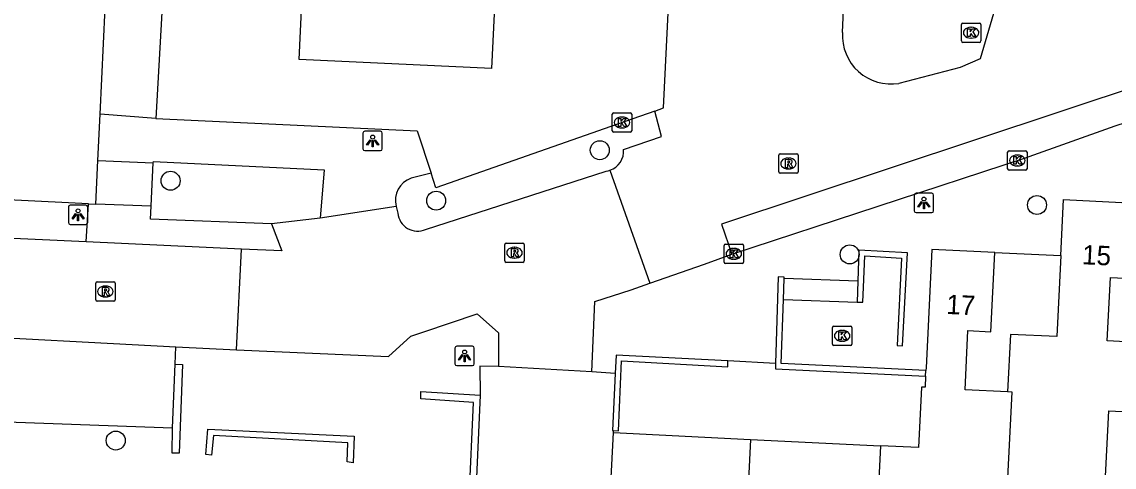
# Model space of a CAD drawing. Extents: x 162990 to 165007, y 383433 to 384336.
# Drawn here: x 164766.8 to 164823.1, y 383775.6 to 383798.6 of the extents above; entities that cross this region are included whole.
import ezdxf

# ---------------------------------------------------------------- set-up
doc = ezdxf.new("R2010")
doc.units = 0
for name, color, linetype in [('IMGEO_Boom', 7, 'Continuous'), ('IMGEO_Groenvoorziening', 7, 'Continuous'), ('IMGEO_Kolk', 7, 'Continuous'), ('IMGEO_Lichtpunt', 7, 'Continuous'), ('IMGEO_Muur', 7, 'Continuous'), ('IMGEO_Pand', 7, 'Continuous'), ('IMGEO_Pand_nummerreeks', 7, 'Continuous'), ('IMGEO_Rijbaan_lokaal_open', 7, 'Continuous'), ('IMGEO_Rioolput', 7, 'Continuous'), ('IMGEO_Voetpad_op_trap', 7, 'Continuous'), ('IMGEO_Voetpad_open', 7, 'Continuous')]:
    doc.layers.add(name, color=color, linetype=linetype)

msp = doc.modelspace()

# ---------------------------------------------------------------- linework, layer by layer
at = {"layer": 'IMGEO_Boom'}
for centre in [(164796.559, 383791.96), (164774.439, 383790.386), (164788.126, 383789.357), (164819.092, 383789.136), (164809.44, 383786.59), (164771.609, 383776.996)]:
    msp.add_circle(centre, 0.489, dxfattribs=at)
at = {"layer": 'IMGEO_Groenvoorziening'}
for points in [[(164799.393, 383793.975), (164797.476, 383793.306), (164788.11, 383790.026), (164787.864, 383790.77)], [(164770.2, 383789.203), (164740.501, 383790.677)]]:
    msp.add_lwpolyline(points, dxfattribs=at)
at = {"layer": 'IMGEO_Kolk'}
for p, q in [((164815.198, 383797.586), (164815.198, 383798.438)), ((164815.273, 383798.512), (164816.125, 383798.512)), ((164815.686, 383798.292), (164815.711, 383798.292)), ((164816.199, 383798.438), (164816.199, 383797.586)), ((164816.125, 383797.512), (164815.273, 383797.512)), ((164815.709, 383797.732), (164815.684, 383797.732)), ((164797.202, 383792.962), (164797.202, 383793.814)), ((164797.277, 383793.888), (164798.129, 383793.888)), ((164797.69, 383793.668), (164797.715, 383793.668)), ((164798.203, 383793.814), (164798.203, 383792.962)), ((164797.713, 383793.108), (164797.688, 383793.108)), ((164798.129, 383792.888), (164797.277, 383792.888)), ((164817.581, 383791.005), (164817.581, 383791.857)), ((164817.656, 383791.931), (164818.508, 383791.931)), ((164818.582, 383791.857), (164818.582, 383791.005)), ((164818.069, 383791.711), (164818.094, 383791.711)), ((164818.508, 383790.931), (164817.656, 383790.931)), ((164818.092, 383791.151), (164818.067, 383791.151)), ((164802.966, 383786.192), (164802.966, 383787.044)), ((164803.041, 383787.118), (164803.893, 383787.118)), ((164803.454, 383786.898), (164803.479, 383786.898)), ((164803.967, 383787.044), (164803.967, 383786.192)), ((164803.477, 383786.338), (164803.452, 383786.338)), ((164803.893, 383786.118), (164803.041, 383786.118)), ((164808.626, 383782.895), (164809.478, 383782.895)), ((164808.551, 383781.969), (164808.551, 383782.821)), ((164809.039, 383782.675), (164809.064, 383782.675)), ((164809.552, 383782.821), (164809.552, 383781.969)), ((164809.478, 383781.895), (164808.626, 383781.895)), ((164809.062, 383782.115), (164809.037, 383782.115))]:
    msp.add_line(p, q, dxfattribs=at)
for points in [[(164815.198, 383797.586), (164815.198, 383798.438)], [(164815.273, 383798.512), (164816.125, 383798.512)], [(164815.519, 383798.212), (164815.642, 383798.212), (164815.642, 383798.061), (164815.772, 383798.212), (164815.936, 383798.212), (164815.79, 383798.061), (164815.943, 383797.812), (164815.791, 383797.812), (164815.706, 383797.976), (164815.642, 383797.909), (164815.642, 383797.812), (164815.519, 383797.812), (164815.519, 383798.212)], [(164816.199, 383798.438), (164816.199, 383797.586)], [(164816.125, 383797.512), (164815.273, 383797.512)], [(164797.202, 383792.962), (164797.202, 383793.814)], [(164797.277, 383793.888), (164798.129, 383793.888)], [(164797.523, 383793.588), (164797.646, 383793.588), (164797.646, 383793.437), (164797.776, 383793.588), (164797.94, 383793.588), (164797.794, 383793.437), (164797.947, 383793.188), (164797.795, 383793.188), (164797.71, 383793.352), (164797.646, 383793.285), (164797.646, 383793.188), (164797.523, 383793.188), (164797.523, 383793.588)], [(164798.203, 383793.814), (164798.203, 383792.962)], [(164798.129, 383792.888), (164797.277, 383792.888)], [(164817.581, 383791.005), (164817.581, 383791.857)], [(164817.656, 383791.931), (164818.508, 383791.931)], [(164818.582, 383791.857), (164818.582, 383791.005)], [(164817.902, 383791.631), (164818.025, 383791.631), (164818.025, 383791.48), (164818.155, 383791.631), (164818.319, 383791.631), (164818.173, 383791.48), (164818.326, 383791.231), (164818.174, 383791.231), (164818.089, 383791.395), (164818.025, 383791.328), (164818.025, 383791.231), (164817.902, 383791.231), (164817.902, 383791.631)], [(164818.508, 383790.931), (164817.656, 383790.931)], [(164802.966, 383786.192), (164802.966, 383787.044)], [(164803.041, 383787.118), (164803.893, 383787.118)], [(164803.287, 383786.818), (164803.41, 383786.818), (164803.41, 383786.667), (164803.54, 383786.818), (164803.704, 383786.818), (164803.558, 383786.667), (164803.711, 383786.418), (164803.559, 383786.418), (164803.474, 383786.582), (164803.41, 383786.515), (164803.41, 383786.418), (164803.287, 383786.418), (164803.287, 383786.818)], [(164803.967, 383787.044), (164803.967, 383786.192)], [(164803.893, 383786.118), (164803.041, 383786.118)], [(164808.626, 383782.895), (164809.478, 383782.895)], [(164808.551, 383781.969), (164808.551, 383782.821)], [(164808.872, 383782.595), (164808.995, 383782.595), (164808.995, 383782.444), (164809.125, 383782.595), (164809.289, 383782.595), (164809.143, 383782.444), (164809.296, 383782.195), (164809.144, 383782.195), (164809.059, 383782.359), (164808.995, 383782.292), (164808.995, 383782.195), (164808.872, 383782.195), (164808.872, 383782.595)], [(164809.552, 383782.821), (164809.552, 383781.969)], [(164809.478, 383781.895), (164808.626, 383781.895)]]:
    msp.add_lwpolyline(points, dxfattribs=at)
for centre, start, end in [((164815.275, 383798.436), 91.552, 178.448), ((164815.275, 383798.436), 91.552, 178.448), ((164816.123, 383798.436), 1.552, 88.448), ((164816.123, 383798.436), 1.552, 88.448), ((164815.275, 383797.588), 181.552, 268.448), ((164815.275, 383797.588), 181.552, 268.448), ((164816.123, 383797.588), 271.552, 358.448), ((164816.123, 383797.588), 271.552, 358.448), ((164797.279, 383793.812), 91.552, 178.448), ((164797.279, 383793.812), 91.552, 178.448), ((164798.127, 383793.812), 1.552, 88.448), ((164798.127, 383793.812), 1.552, 88.448), ((164797.279, 383792.964), 181.552, 268.448), ((164797.279, 383792.964), 181.552, 268.448), ((164798.127, 383792.964), 271.552, 358.448), ((164798.127, 383792.964), 271.552, 358.448), ((164817.658, 383791.855), 91.552, 178.448), ((164817.658, 383791.855), 91.552, 178.448), ((164818.506, 383791.855), 1.552, 88.448), ((164818.506, 383791.855), 1.552, 88.448), ((164817.658, 383791.007), 181.552, 268.448), ((164817.658, 383791.007), 181.552, 268.448), ((164818.506, 383791.007), 271.552, 358.448), ((164818.506, 383791.007), 271.552, 358.448), ((164803.043, 383787.042), 91.552, 178.448), ((164803.043, 383787.042), 91.552, 178.448), ((164803.891, 383787.042), 1.552, 88.448), ((164803.891, 383787.042), 1.552, 88.448), ((164803.043, 383786.194), 181.552, 268.448), ((164803.043, 383786.194), 181.552, 268.448), ((164803.891, 383786.194), 271.552, 358.448), ((164803.891, 383786.194), 271.552, 358.448), ((164808.628, 383782.819), 91.552, 178.448), ((164808.628, 383782.819), 91.552, 178.448), ((164809.476, 383782.819), 1.552, 88.448), ((164809.476, 383782.819), 1.552, 88.448), ((164808.628, 383781.971), 181.552, 268.448), ((164808.628, 383781.971), 181.552, 268.448), ((164809.476, 383781.971), 271.552, 358.448), ((164809.476, 383781.971), 271.552, 358.448)]:
    msp.add_arc(centre, 0.0765, start, end, dxfattribs=at)
for centre, major_axis, ratio, start_param, end_param in [((164815.685, 383798.012), (-0.387, 0.002), 0.722429, 4.712389, 7.853982), ((164815.71, 383798.012), (-0.39, 0.002), 0.717154, 1.570796, 4.712389), ((164797.689, 383793.388), (-0.387, 0.002), 0.722429, 4.712389, 7.853982), ((164797.714, 383793.388), (-0.39, 0.002), 0.717154, 1.570796, 4.712389), ((164818.068, 383791.431), (-0.387, 0.002), 0.722429, 4.712389, 7.853982), ((164818.093, 383791.431), (-0.39, 0.002), 0.717154, 1.570796, 4.712389), ((164803.453, 383786.618), (-0.387, 0.002), 0.722429, 4.712389, 7.853982), ((164803.478, 383786.618), (-0.39, 0.002), 0.717154, 1.570796, 4.712389), ((164809.038, 383782.395), (-0.387, 0.002), 0.722429, 4.712389, 7.853982), ((164809.063, 383782.395), (-0.39, 0.002), 0.717154, 1.570796, 4.712389)]:
    msp.add_ellipse(centre, major_axis=major_axis, ratio=ratio, start_param=start_param, end_param=end_param, dxfattribs=at)
at = {"layer": 'IMGEO_Lichtpunt'}
for p, q in [((164784.353, 383792.837), (164784.353, 383792.03)), ((164784.353, 383792.837), (164784.353, 383792.03)), ((164785.255, 383792.932), (164784.447, 383792.932)), ((164785.255, 383792.932), (164784.447, 383792.932)), ((164785.349, 383792.03), (164785.349, 383792.837)), ((164785.349, 383792.03), (164785.349, 383792.837)), ((164784.447, 383791.936), (164785.255, 383791.936)), ((164784.447, 383791.936), (164785.255, 383791.936)), ((164812.765, 383789.643), (164812.765, 383788.836)), ((164812.765, 383789.643), (164812.765, 383788.836)), ((164813.667, 383789.738), (164812.859, 383789.738)), ((164813.667, 383789.738), (164812.859, 383789.738)), ((164813.761, 383788.836), (164813.761, 383789.643)), ((164813.761, 383788.836), (164813.761, 383789.643)), ((164770.072, 383789.128), (164769.264, 383789.128)), ((164770.072, 383789.128), (164769.264, 383789.128)), ((164769.17, 383789.033), (164769.17, 383788.226)), ((164769.17, 383789.033), (164769.17, 383788.226)), ((164770.166, 383788.226), (164770.166, 383789.033)), ((164770.166, 383788.226), (164770.166, 383789.033)), ((164812.859, 383788.742), (164813.667, 383788.742)), ((164812.859, 383788.742), (164813.667, 383788.742)), ((164769.264, 383788.132), (164770.072, 383788.132)), ((164769.264, 383788.132), (164770.072, 383788.132)), ((164789.092, 383781.762), (164789.092, 383780.955)), ((164789.092, 383781.762), (164789.092, 383780.955)), ((164789.994, 383781.857), (164789.186, 383781.857)), ((164789.994, 383781.857), (164789.186, 383781.857)), ((164790.088, 383780.955), (164790.088, 383781.762)), ((164790.088, 383780.955), (164790.088, 383781.762)), ((164789.186, 383780.861), (164789.994, 383780.861)), ((164789.186, 383780.861), (164789.994, 383780.861))]:
    msp.add_line(p, q, dxfattribs=at)
for points in [[(164784.727, 383792.501), (164784.766, 383792.473), (164784.578, 383792.211), (164784.54, 383792.238), (164784.727, 383792.501)], [(164784.829, 383792.453), (164784.876, 383792.453), (164784.876, 383792.131), (164784.829, 383792.131), (164784.829, 383792.453)], [(164784.939, 383792.473), (164784.977, 383792.5), (164785.164, 383792.238), (164785.125, 383792.21), (164784.939, 383792.473)], [(164813.139, 383789.307), (164813.178, 383789.279), (164812.99, 383789.017), (164812.952, 383789.044), (164813.139, 383789.307)], [(164813.241, 383789.259), (164813.288, 383789.259), (164813.288, 383788.937), (164813.241, 383788.937), (164813.241, 383789.259)], [(164813.351, 383789.279), (164813.389, 383789.306), (164813.576, 383789.044), (164813.537, 383789.016), (164813.351, 383789.279)], [(164769.544, 383788.697), (164769.583, 383788.669), (164769.395, 383788.407), (164769.357, 383788.434), (164769.544, 383788.697)], [(164769.646, 383788.649), (164769.693, 383788.649), (164769.693, 383788.327), (164769.646, 383788.327), (164769.646, 383788.649)], [(164769.756, 383788.669), (164769.794, 383788.696), (164769.981, 383788.434), (164769.942, 383788.406), (164769.756, 383788.669)], [(164789.466, 383781.426), (164789.505, 383781.398), (164789.317, 383781.136), (164789.279, 383781.163), (164789.466, 383781.426)], [(164789.568, 383781.378), (164789.615, 383781.378), (164789.615, 383781.056), (164789.568, 383781.056), (164789.568, 383781.378)], [(164789.678, 383781.398), (164789.716, 383781.425), (164789.903, 383781.163), (164789.864, 383781.135), (164789.678, 383781.398)]]:
    msp.add_lwpolyline(points, dxfattribs=at)
for centre in [(164784.852, 383792.635), (164813.264, 383789.441), (164769.669, 383788.831), (164789.591, 383781.56)]:
    msp.add_circle(centre, 0.0994, dxfattribs=at)
for centre, start, end in [((164784.447, 383792.837), 90, 180), ((164784.447, 383792.837), 90, 180), ((164785.255, 383792.837), 0, 90), ((164785.255, 383792.837), 0, 90), ((164784.447, 383792.03), 180, 270), ((164784.447, 383792.03), 180, 270), ((164785.255, 383792.03), 270, 0), ((164785.255, 383792.03), 270, 360), ((164812.859, 383789.643), 90, 180), ((164812.859, 383789.643), 90, 180), ((164813.667, 383789.643), 0, 90), ((164813.667, 383789.643), 0, 90), ((164769.264, 383789.033), 90, 180), ((164769.264, 383789.033), 90, 180), ((164770.072, 383789.033), 0, 90), ((164770.072, 383789.033), 0, 90), ((164812.859, 383788.836), 180, 270), ((164812.859, 383788.836), 180, 270), ((164813.667, 383788.836), 270, 0), ((164813.667, 383788.836), 270, 360), ((164769.264, 383788.226), 180, 270), ((164769.264, 383788.226), 180, 270), ((164770.072, 383788.226), 270, 0), ((164770.072, 383788.226), 270, 360), ((164789.186, 383781.762), 90, 180), ((164789.186, 383781.762), 90, 180), ((164789.994, 383781.762), 0, 90), ((164789.994, 383781.762), 0, 90), ((164789.186, 383780.955), 180, 270), ((164789.186, 383780.955), 180, 270), ((164789.994, 383780.955), 270, 0), ((164789.994, 383780.955), 270, 360)]:
    msp.add_arc(centre, 0.0946, start, end, dxfattribs=at)
at = {"layer": 'IMGEO_Muur'}
for points in [[(164809.824, 383784.135), (164810.112, 383784.125), (164810.159, 383784.894), (164810.225, 383786.51), (164812.108, 383786.4), (164811.879, 383781.888), (164812.159, 383781.872), (164812.413, 383786.677), (164809.915, 383786.81), (164809.861, 383785.213)], [(164806.061, 383785.351), (164806.063, 383785.418), (164805.76, 383785.425), (164805.619, 383780.971)], [(164806.022, 383784.273), (164806.061, 383785.351)], [(164809.861, 383785.213), (164809.824, 383784.135)], [(164813.369, 383780.604), (164805.903, 383780.97), (164806.022, 383784.273)], [(164803.167, 383781.097), (164797.397, 383781.394), (164797.351, 383780.459)], [(164774.674, 383780.926), (164775.057, 383780.918), (164774.88, 383776.34), (164774.52, 383776.345), (164774.538, 383777.648)], [(164774.538, 383777.648), (164774.674, 383780.926)], [(164797.264, 383777.517), (164797.524, 383777.504), (164797.679, 383781.108), (164803.154, 383780.797), (164803.167, 383781.097)], [(164805.619, 383780.971), (164805.61, 383780.69), (164813.355, 383780.313)], [(164797.351, 383780.459), (164797.207, 383777.52), (164797.264, 383777.517)], [(164789.831, 383774.005), (164790.051, 383778.952), (164787.338, 383779.151), (164787.337, 383779.517), (164790.395, 383779.342)], [(164790.395, 383779.342), (164790.162, 383774.345), (164791.402, 383774.317), (164791.377, 383773.957)], [(164776.358, 383777.588), (164783.903, 383777.217), (164783.853, 383775.848), (164783.534, 383775.903), (164783.569, 383776.877), (164776.644, 383777.264), (164776.549, 383776.239), (164776.249, 383776.27), (164776.358, 383777.588)]]:
    msp.add_lwpolyline(points, dxfattribs=at)
at = {"layer": 'IMGEO_Pand'}
for points in [[(164788.009, 383803.275), (164787.916, 383801.267), (164791.21, 383801.113), (164790.98, 383796.164), (164781.069, 383796.626), (164781.394, 383803.588)], [(164820.317, 383786.525), (164820.459, 383789.417), (164824.133, 383789.236)], [(164824.961, 383782.02), (164822.718, 383782.129), (164822.879, 383785.4), (164823.941, 383785.348), (164824.133, 383789.236)], [(164816.917, 383786.684), (164813.677, 383786.844), (164813.376, 383780.743), (164813.369, 383780.604)], [(164817.577, 383779.51), (164815.383, 383779.618), (164815.533, 383782.664), (164816.717, 383782.606), (164816.917, 383786.684)], [(164820.317, 383786.525), (164820.111, 383782.352), (164817.723, 383782.469), (164817.577, 383779.51)], [(164813.355, 383780.313), (164813.369, 383780.604)], [(164813.355, 383780.313), (164813.327, 383779.741), (164813.138, 383779.75), (164812.984, 383776.633), (164811.023, 383776.73)], [(164817.468, 383772.696), (164817.813, 383779.498), (164817.577, 383779.51)], [(164817.468, 383772.696), (164822.491, 383772.449), (164822.79, 383778.525), (164824.877, 383778.422)], [(164797.078, 383773.749), (164797.258, 383777.407)], [(164797.258, 383777.407), (164804.322, 383777.059)], [(164804.322, 383777.059), (164803.842, 383767.281)], [(164804.322, 383777.059), (164811.023, 383776.73)], [(164811.023, 383776.73), (164810.693, 383770.119)]]:
    msp.add_lwpolyline(points, dxfattribs=at)
at = {"layer": 'IMGEO_Rijbaan_lokaal_open'}
for points in [[(164809.066, 383798.017), (164809.375, 383804.853), (164810.912, 383804.779)], [(164817.061, 383801.314), (164817.031, 383799.589), (164816.172, 383796.666), (164815.129, 383796.224), (164811.978, 383795.402)], [(164838.337, 383798.15), (164837.814, 383799.768), (164802.834, 383788.147), (164803.366, 383786.6)], [(164799.393, 383793.975), (164799.849, 383794.134), (164800.095, 383799.383)], [(164797.789, 383791.998), (164799.744, 383792.663), (164799.393, 383793.975)], [(164787.579, 383787.874), (164796.888, 383790.882), (164796.985, 383790.899), (164797.079, 383790.926)], [(164797.079, 383790.926), (164799.138, 383785.106)], [(164786.068, 383789.066), (164782.147, 383788.454)], [(164786.068, 383789.066), (164786.147, 383788.709)], [(164770.088, 383787.231), (164744.184, 383788.424)], [(164779.64, 383788.161), (164780.176, 383786.767), (164778.099, 383786.863)], [(164782.147, 383788.454), (164779.64, 383788.161)], [(164778.099, 383786.863), (164770.088, 383787.231)], [(164777.826, 383781.668), (164778.099, 383786.863)], [(164799.138, 383785.106), (164801.963, 383786.086), (164803.366, 383786.6)], [(164796.142, 383780.535), (164796.3, 383784.156), (164798.175, 383784.772), (164799.138, 383785.106)], [(164777.826, 383781.668), (164785.667, 383781.32), (164786.826, 383782.373), (164787.498, 383782.596), (164790.247, 383783.52), (164791.337, 383782.549), (164791.341, 383780.813)], [(164744.074, 383783.346), (164760.521, 383782.582), (164762.469, 383782.473), (164774.709, 383781.831)], [(164774.709, 383781.831), (164777.826, 383781.668)], [(164791.341, 383780.813), (164790.383, 383780.837), (164790.395, 383779.342)], [(164796.142, 383780.535), (164791.341, 383780.813)], [(164797.351, 383780.459), (164796.142, 383780.535)], [(164797.258, 383777.407), (164797.264, 383777.517)]]:
    msp.add_lwpolyline(points, dxfattribs=at)
for centre, radius, start, end in [((164811.565, 383797.871), 2.503, 176.6514, 279.5004), ((164796.752, 383791.914), 1.041, 288.3322, 4.6337), ((164787.17, 383788.818), 1.029, 186.1073, 293.3998)]:
    msp.add_arc(centre, radius, start, end, dxfattribs=at)
at = {"layer": 'IMGEO_Rioolput'}
for p, q in [((164805.782, 383790.847), (164805.782, 383791.699)), ((164805.857, 383791.773), (164806.709, 383791.773)), ((164806.27, 383791.553), (164806.295, 383791.553)), ((164806.783, 383791.699), (164806.783, 383790.847)), ((164806.709, 383790.773), (164805.857, 383790.773)), ((164806.293, 383790.993), (164806.268, 383790.993)), ((164791.662, 383786.25), (164791.662, 383787.102)), ((164791.737, 383787.176), (164792.589, 383787.176)), ((164792.15, 383786.956), (164792.175, 383786.956)), ((164792.663, 383787.102), (164792.663, 383786.25)), ((164792.173, 383786.396), (164792.148, 383786.396)), ((164792.589, 383786.176), (164791.737, 383786.176)), ((164770.577, 383784.254), (164770.577, 383785.106)), ((164770.652, 383785.18), (164771.504, 383785.18)), ((164771.578, 383785.106), (164771.578, 383784.254)), ((164771.065, 383784.96), (164771.09, 383784.96)), ((164771.504, 383784.18), (164770.652, 383784.18)), ((164771.088, 383784.4), (164771.063, 383784.4))]:
    msp.add_line(p, q, dxfattribs=at)
for points in [[(164805.782, 383790.847), (164805.782, 383791.699)], [(164805.857, 383791.773), (164806.709, 383791.773)], [(164806.371, 383791.471), (164806.119, 383791.473), (164806.119, 383791.073)], [(164806.297, 383791.392), (164806.243, 383791.392), (164806.243, 383791.311)], [(164806.243, 383791.311), (164806.295, 383791.311)], [(164806.783, 383791.699), (164806.783, 383790.847)], [(164806.709, 383790.773), (164805.857, 383790.773)], [(164806.119, 383791.073), (164806.243, 383791.073), (164806.243, 383791.235), (164806.254, 383791.235)], [(164806.301, 383791.206), (164806.372, 383791.073), (164806.512, 383791.073), (164806.447, 383791.199)], [(164791.662, 383786.25), (164791.662, 383787.102)], [(164791.737, 383787.176), (164792.589, 383787.176)], [(164792.251, 383786.874), (164791.999, 383786.876), (164791.999, 383786.476)], [(164792.177, 383786.795), (164792.123, 383786.795), (164792.123, 383786.714)], [(164792.663, 383787.102), (164792.663, 383786.25)], [(164791.999, 383786.476), (164792.123, 383786.476), (164792.123, 383786.638), (164792.134, 383786.638)], [(164792.123, 383786.714), (164792.175, 383786.714)], [(164792.181, 383786.609), (164792.252, 383786.476), (164792.392, 383786.476), (164792.327, 383786.602)], [(164792.589, 383786.176), (164791.737, 383786.176)], [(164770.577, 383784.254), (164770.577, 383785.106)], [(164770.652, 383785.18), (164771.504, 383785.18)], [(164771.578, 383785.106), (164771.578, 383784.254)], [(164771.166, 383784.878), (164770.914, 383784.88), (164770.914, 383784.48)], [(164770.914, 383784.48), (164771.038, 383784.48), (164771.038, 383784.642), (164771.049, 383784.642)], [(164771.092, 383784.799), (164771.038, 383784.799), (164771.038, 383784.718)], [(164771.038, 383784.718), (164771.09, 383784.718)], [(164771.096, 383784.613), (164771.167, 383784.48), (164771.307, 383784.48), (164771.242, 383784.606)], [(164771.504, 383784.18), (164770.652, 383784.18)]]:
    msp.add_lwpolyline(points, dxfattribs=at)
for centre, radius, start, end in [((164805.859, 383791.697), 0.0765, 91.552, 178.448), ((164805.859, 383791.697), 0.0765, 91.552, 178.448), ((164806.279, 383791.5), 0.19, 274.7715, 282.9687), ((164806.303, 383791.296), 0.0964, 77.0061, 93.1865), ((164806.317, 383791.353), 0.0378, 276.6634, 79.6772), ((164806.37, 383791.361), 0.109, 350.3612, 89.416), ((164806.368, 383791.361), 0.112, 277.5842, 350.9817), ((164806.707, 383791.697), 0.0765, 1.552, 88.448), ((164806.707, 383791.697), 0.0765, 1.552, 88.448), ((164805.859, 383790.849), 0.0765, 181.552, 268.448), ((164805.859, 383790.849), 0.0765, 181.552, 268.448), ((164806.253, 383791.182), 0.0533, 26.0293, 88.6989), ((164806.352, 383791.146), 0.108, 29.5134, 73.7905), ((164806.707, 383790.849), 0.0765, 271.552, 358.448), ((164806.707, 383790.849), 0.0765, 271.552, 358.448), ((164791.739, 383787.1), 0.0765, 91.552, 178.448), ((164791.739, 383787.1), 0.0765, 91.552, 178.448), ((164792.183, 383786.699), 0.0964, 77.0061, 93.1865), ((164792.197, 383786.756), 0.0378, 276.6634, 79.6772), ((164792.25, 383786.764), 0.109, 350.3612, 89.416), ((164792.587, 383787.1), 0.0765, 1.552, 88.448), ((164792.587, 383787.1), 0.0765, 1.552, 88.448), ((164791.739, 383786.252), 0.0765, 181.552, 268.448), ((164791.739, 383786.252), 0.0765, 181.552, 268.448), ((164792.133, 383786.585), 0.0533, 26.0293, 88.6989), ((164792.159, 383786.903), 0.19, 274.7715, 282.9687), ((164792.248, 383786.764), 0.112, 277.5842, 350.9817), ((164792.232, 383786.549), 0.108, 29.5134, 73.7905), ((164792.587, 383786.252), 0.0765, 271.552, 358.448), ((164792.587, 383786.252), 0.0765, 271.552, 358.448), ((164770.654, 383785.104), 0.0765, 91.552, 178.448), ((164770.654, 383785.104), 0.0765, 91.552, 178.448), ((164771.502, 383785.104), 0.0765, 1.552, 88.448), ((164771.502, 383785.104), 0.0765, 1.552, 88.448), ((164771.048, 383784.589), 0.0533, 26.0293, 88.6989), ((164771.074, 383784.907), 0.19, 274.7715, 282.9687), ((164771.098, 383784.703), 0.0964, 77.0061, 93.1865), ((164771.112, 383784.76), 0.0378, 276.6634, 79.6772), ((164771.165, 383784.768), 0.109, 350.3612, 89.416), ((164771.163, 383784.768), 0.112, 277.5842, 350.9817), ((164771.147, 383784.553), 0.108, 29.5134, 73.7905), ((164770.654, 383784.256), 0.0765, 181.552, 268.448), ((164770.654, 383784.256), 0.0765, 181.552, 268.448), ((164771.502, 383784.256), 0.0765, 271.552, 358.448), ((164771.502, 383784.256), 0.0765, 271.552, 358.448)]:
    msp.add_arc(centre, radius, start, end, dxfattribs=at)
for centre, major_axis, ratio, start_param, end_param in [((164806.269, 383791.273), (-0.387, 0.002), 0.722429, 4.712389, 7.853982), ((164806.294, 383791.273), (-0.39, 0.002), 0.717154, 1.570796, 4.712389), ((164792.149, 383786.676), (-0.387, 0.002), 0.722429, 4.712389, 7.853982), ((164792.174, 383786.676), (-0.39, 0.002), 0.717154, 1.570796, 4.712389), ((164771.064, 383784.68), (-0.387, 0.002), 0.722429, 4.712389, 7.853982), ((164771.089, 383784.68), (-0.39, 0.002), 0.717154, 1.570796, 4.712389)]:
    msp.add_ellipse(centre, major_axis=major_axis, ratio=ratio, start_param=start_param, end_param=end_param, dxfattribs=at)
at = {"layer": 'IMGEO_Voetpad_op_trap'}
for points in [[(164770.587, 383789.184), (164770.692, 383791.433)], [(164773.43, 383789.069), (164773.431, 383789.096), (164773.545, 383791.309)]]:
    msp.add_lwpolyline(points, dxfattribs=at)
at = {"layer": 'IMGEO_Voetpad_open'}
for points in [[(164774.849, 383814.253), (164773.68, 383793.599)], [(164770.804, 383793.815), (164771.061, 383799.282)], [(164803.366, 383786.6), (164818.441, 383791.55), (164823.115, 383793.221), (164838.337, 383798.15)], [(164770.692, 383791.433), (164770.804, 383793.815)], [(164773.68, 383793.599), (164770.804, 383793.815)], [(164773.68, 383793.599), (164787.142, 383792.961), (164787.864, 383790.77)], [(164770.692, 383791.433), (164773.545, 383791.309)], [(164773.545, 383791.309), (164773.549, 383791.381), (164782.353, 383790.951), (164782.147, 383788.454)], [(164787.864, 383790.77), (164786.836, 383790.521)], [(164770.088, 383787.231), (164770.2, 383789.203)], [(164770.2, 383789.203), (164770.587, 383789.184)], [(164773.43, 383789.069), (164770.587, 383789.184)], [(164779.64, 383788.161), (164773.396, 383788.413), (164773.43, 383789.069)], [(164816.917, 383786.684), (164820.317, 383786.525)], [(164809.861, 383785.213), (164806.061, 383785.351)], [(164806.022, 383784.273), (164809.824, 383784.135)], [(164774.674, 383780.926), (164774.709, 383781.831)], [(164761.361, 383781.258), (164761.257, 383778.137), (164774.538, 383777.648)], [(164805.619, 383780.971), (164803.167, 383781.097)]]:
    msp.add_lwpolyline(points, dxfattribs=at)
msp.add_arc((164787.243, 383789.376), 1.215, 109.5709, 194.7758, dxfattribs=at)

# ---------------------------------------------------------------- texts
at = {"layer": 'IMGEO_Pand_nummerreeks'}
for s, rotation, p in [('15', 357.1796, (164821.4, 383786.086)), ('17', 357.1753, (164814.401, 383783.525))]:
    msp.add_text(s, height=1, rotation=rotation, dxfattribs=at).set_placement(p)

doc.saveas('drawing.dxf')
